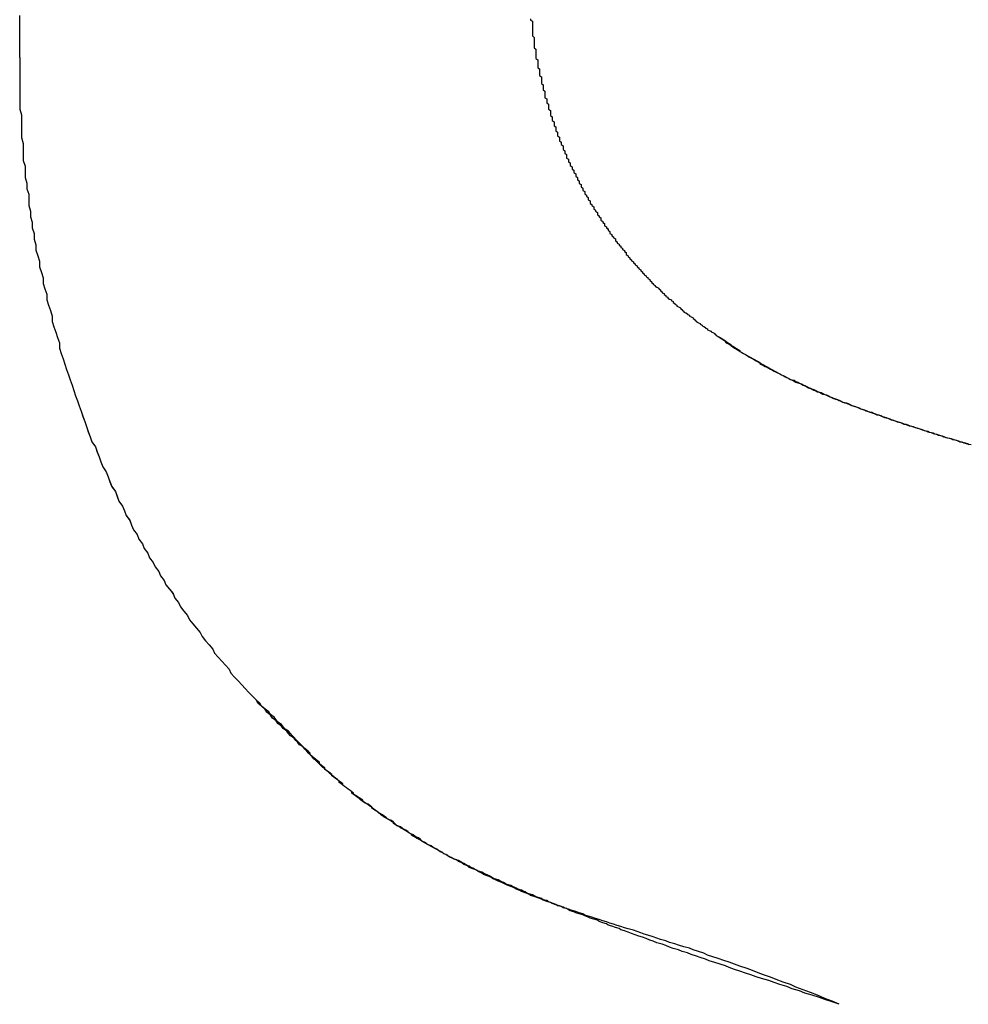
# Model space of a CAD drawing. Extents: x 1107 to 4046, y 937 to 3355.
# Tile 772 of 861: x 3052.236 to 3052.761, y 1750.286 to 1750.831. Entities that reach past the tile are written whole.
import ezdxf

# ---------------------------------------------------------------- set-up
doc = ezdxf.new("R2010")
doc.units = 0
doc.layers.add('KF_VIDA_L___C_LEFT', color=7, linetype='CONTINUOUS')

# ---------------------------------------------------------------- blocks, each defined once
blk = doc.blocks.new('KF_VIDA_L___C_LEFT')
at = {"layer": 'KF_VIDA_L___C_LEFT'}
for points in [[(162.932, 61.5973, 0), (162.932, 61.6006, 0), (162.932, 61.604, 0), (162.932, 61.6073, 0), (162.932, 61.6107, 0), (162.932, 61.614, 0), (162.932, 61.6173, 0), (162.932, 61.6206, 0)], [(162.932, 61.5973, 0), (162.932, 61.6006, 0), (162.932, 61.6039, 0), (162.932, 61.6071, 0), (162.932, 61.6104, 0), (162.932, 61.6137, 0), (162.932, 61.617, 0), (162.932, 61.6203, 0)], [(163.215, 61.6187, 0), (163.215, 61.618, 0), (163.216, 61.6173, 0), (163.216, 61.6165, 0), (163.216, 61.6158, 0), (163.216, 61.615, 0), (163.216, 61.6143, 0), (163.216, 61.6136, 0), (163.216, 61.6128, 0), (163.216, 61.6121, 0), (163.216, 61.6114, 0), (163.216, 61.6106, 0), (163.216, 61.6099, 0), (163.216, 61.6092, 0), (163.217, 61.6084, 0), (163.217, 61.6077, 0), (163.217, 61.607, 0), (163.217, 61.6062, 0), (163.217, 61.6055, 0), (163.217, 61.6048, 0), (163.217, 61.604, 0), (163.217, 61.6033, 0), (163.217, 61.6026, 0), (163.218, 61.6018, 0), (163.218, 61.6011, 0), (163.218, 61.6004, 0), (163.218, 61.5996, 0), (163.218, 61.5989, 0), (163.218, 61.5982, 0), (163.218, 61.5974, 0), (163.218, 61.5967, 0), (163.219, 61.596, 0), (163.219, 61.5952, 0), (163.219, 61.5945, 0), (163.219, 61.5938, 0), (163.219, 61.5931, 0), (163.219, 61.5923, 0), (163.219, 61.5916, 0), (163.22, 61.5909, 0), (163.22, 61.5902, 0), (163.22, 61.5894, 0), (163.22, 61.5887, 0), (163.22, 61.588, 0), (163.22, 61.5873, 0), (163.221, 61.5865, 0), (163.221, 61.5858, 0), (163.221, 61.5851, 0), (163.221, 61.5844, 0), (163.221, 61.5836, 0), (163.221, 61.5829, 0), (163.222, 61.5822, 0), (163.222, 61.5815, 0), (163.222, 61.5808, 0), (163.222, 61.58, 0), (163.222, 61.5793, 0), (163.223, 61.5786, 0), (163.223, 61.5779, 0), (163.223, 61.5772, 0), (163.223, 61.5764, 0), (163.223, 61.5757, 0), (163.223, 61.575, 0), (163.224, 61.5743, 0), (163.224, 61.5736, 0), (163.224, 61.5729, 0), (163.224, 61.5722, 0), (163.225, 61.5715, 0), (163.225, 61.5707, 0), (163.225, 61.57, 0), (163.225, 61.5693, 0), (163.225, 61.5686, 0), (163.226, 61.5679, 0), (163.226, 61.5672, 0), (163.226, 61.5665, 0), (163.226, 61.5658, 0), (163.226, 61.5651, 0), (163.227, 61.5644, 0), (163.227, 61.5637, 0), (163.227, 61.563, 0), (163.227, 61.5623, 0), (163.228, 61.5616, 0), (163.228, 61.5609, 0), (163.228, 61.5602, 0), (163.228, 61.5595, 0), (163.229, 61.5588, 0), (163.229, 61.5581, 0), (163.229, 61.5574, 0), (163.229, 61.5567, 0), (163.23, 61.556, 0), (163.23, 61.5553, 0), (163.23, 61.5546, 0), (163.23, 61.5539, 0), (163.231, 61.5532, 0), (163.231, 61.5525, 0), (163.231, 61.5518, 0), (163.231, 61.5511, 0), (163.232, 61.5504, 0), (163.232, 61.5498, 0), (163.232, 61.5491, 0), (163.233, 61.5484, 0), (163.233, 61.5477, 0), (163.233, 61.547, 0), (163.233, 61.5463, 0), (163.234, 61.5456, 0), (163.234, 61.545, 0), (163.234, 61.5443, 0), (163.235, 61.5436, 0), (163.235, 61.5429, 0), (163.235, 61.5422, 0), (163.235, 61.5416, 0), (163.236, 61.5409, 0), (163.236, 61.5402, 0), (163.236, 61.5395, 0), (163.237, 61.5389, 0), (163.237, 61.5382, 0), (163.237, 61.5375, 0), (163.238, 61.5368, 0), (163.238, 61.5362, 0), (163.238, 61.5355, 0), (163.239, 61.5348, 0), (163.239, 61.5342, 0), (163.239, 61.5335, 0), (163.24, 61.5328, 0), (163.24, 61.5322, 0), (163.24, 61.5315, 0), (163.241, 61.5308, 0), (163.241, 61.5302, 0), (163.241, 61.5295, 0), (163.242, 61.5289, 0), (163.242, 61.5282, 0), (163.242, 61.5275, 0), (163.243, 61.5269, 0), (163.243, 61.5262, 0), (163.243, 61.5256, 0), (163.244, 61.5249, 0), (163.244, 61.5243, 0), (163.244, 61.5236, 0), (163.245, 61.523, 0), (163.245, 61.5223, 0), (163.245, 61.5217, 0), (163.246, 61.521, 0), (163.246, 61.5204, 0), (163.247, 61.5197, 0), (163.247, 61.5191, 0), (163.247, 61.5185, 0), (163.248, 61.5178, 0), (163.248, 61.5172, 0), (163.248, 61.5165, 0), (163.249, 61.5159, 0), (163.249, 61.5153, 0), (163.25, 61.5146, 0), (163.25, 61.514, 0), (163.25, 61.5134, 0), (163.251, 61.5127, 0), (163.251, 61.5121, 0), (163.252, 61.5115, 0), (163.252, 61.5109, 0), (163.252, 61.5102, 0), (163.253, 61.5096, 0), (163.253, 61.509, 0), (163.254, 61.5084, 0), (163.254, 61.5078, 0), (163.254, 61.5071, 0), (163.255, 61.5065, 0), (163.255, 61.5059, 0), (163.256, 61.5053, 0), (163.256, 61.5047, 0), (163.256, 61.5041, 0), (163.257, 61.5035, 0), (163.257, 61.5029, 0), (163.258, 61.5022, 0), (163.258, 61.5016, 0), (163.259, 61.501, 0), (163.259, 61.5004, 0), (163.259, 61.4998, 0), (163.26, 61.4992, 0), (163.26, 61.4986, 0), (163.261, 61.498, 0), (163.261, 61.4974, 0), (163.262, 61.4968, 0), (163.262, 61.4963, 0), (163.262, 61.4957, 0), (163.263, 61.4951, 0), (163.263, 61.4945, 0), (163.264, 61.4939, 0), (163.264, 61.4933, 0), (163.265, 61.4927, 0), (163.265, 61.4921, 0), (163.266, 61.4916, 0), (163.266, 61.491, 0), (163.267, 61.4904, 0), (163.267, 61.4898, 0), (163.268, 61.4893, 0), (163.268, 61.4887, 0), (163.268, 61.4881, 0), (163.269, 61.4875, 0), (163.269, 61.487, 0), (163.27, 61.4864, 0), (163.27, 61.4858, 0), (163.271, 61.4853, 0), (163.271, 61.4847, 0), (163.272, 61.4841, 0), (163.272, 61.4836, 0), (163.273, 61.483, 0), (163.273, 61.4825, 0), (163.274, 61.4819, 0), (163.274, 61.4814, 0), (163.275, 61.4808, 0), (163.275, 61.4802, 0), (163.276, 61.4797, 0), (163.276, 61.4791, 0), (163.277, 61.4786, 0), (163.277, 61.4781, 0), (163.278, 61.4775, 0), (163.278, 61.477, 0), (163.279, 61.4764, 0), (163.279, 61.4759, 0), (163.28, 61.4754, 0), (163.28, 61.4748, 0), (163.281, 61.4743, 0), (163.281, 61.4738, 0), (163.282, 61.4732, 0), (163.282, 61.4727, 0), (163.283, 61.4722, 0), (163.283, 61.4717, 0), (163.284, 61.4711, 0), (163.284, 61.4706, 0), (163.285, 61.4701, 0), (163.286, 61.4696, 0), (163.286, 61.4691, 0), (163.287, 61.4686, 0), (163.287, 61.468, 0), (163.288, 61.4675, 0), (163.288, 61.467, 0), (163.289, 61.4665, 0), (163.289, 61.466, 0), (163.29, 61.4655, 0), (163.29, 61.465, 0), (163.291, 61.4645, 0), (163.291, 61.464, 0), (163.292, 61.4635, 0), (163.293, 61.463, 0), (163.293, 61.4626, 0), (163.294, 61.4621, 0), (163.294, 61.4616, 0), (163.295, 61.4611, 0), (163.295, 61.4606, 0), (163.296, 61.4601, 0), (163.296, 61.4596, 0), (163.297, 61.4592, 0), (163.298, 61.4587, 0), (163.298, 61.4582, 0), (163.299, 61.4577, 0), (163.299, 61.4573, 0), (163.3, 61.4568, 0), (163.3, 61.4563, 0), (163.301, 61.4559, 0), (163.302, 61.4554, 0), (163.302, 61.4549, 0), (163.303, 61.4545, 0), (163.303, 61.454, 0), (163.304, 61.4536, 0), (163.305, 61.4531, 0), (163.305, 61.4527, 0), (163.306, 61.4522, 0), (163.306, 61.4518, 0), (163.307, 61.4513, 0), (163.307, 61.4509, 0), (163.308, 61.4504, 0), (163.309, 61.45, 0), (163.309, 61.4496, 0), (163.31, 61.4491, 0), (163.31, 61.4487, 0), (163.311, 61.4483, 0), (163.312, 61.4478, 0), (163.312, 61.4474, 0), (163.313, 61.447, 0), (163.313, 61.4465, 0), (163.314, 61.4461, 0), (163.315, 61.4457, 0), (163.315, 61.4453, 0), (163.316, 61.4449, 0), (163.317, 61.4445, 0), (163.317, 61.444, 0), (163.318, 61.4436, 0), (163.318, 61.4432, 0), (163.319, 61.4428, 0)], [(163.215, 61.6187, 0), (163.215, 61.618, 0), (163.216, 61.6173, 0), (163.216, 61.6165, 0), (163.216, 61.6158, 0), (163.216, 61.615, 0), (163.216, 61.6143, 0), (163.216, 61.6136, 0), (163.216, 61.6128, 0), (163.216, 61.6121, 0), (163.216, 61.6114, 0), (163.216, 61.6106, 0), (163.216, 61.6099, 0), (163.216, 61.6092, 0), (163.217, 61.6084, 0), (163.217, 61.6077, 0), (163.217, 61.607, 0), (163.217, 61.6062, 0), (163.217, 61.6055, 0), (163.217, 61.6048, 0), (163.217, 61.604, 0), (163.217, 61.6033, 0), (163.217, 61.6026, 0), (163.218, 61.6018, 0), (163.218, 61.6011, 0), (163.218, 61.6004, 0), (163.218, 61.5996, 0), (163.218, 61.5989, 0), (163.218, 61.5982, 0), (163.218, 61.5974, 0), (163.218, 61.5967, 0), (163.219, 61.596, 0), (163.219, 61.5952, 0), (163.219, 61.5945, 0), (163.219, 61.5938, 0), (163.219, 61.5931, 0), (163.219, 61.5923, 0), (163.219, 61.5916, 0), (163.22, 61.5909, 0), (163.22, 61.5902, 0), (163.22, 61.5894, 0), (163.22, 61.5887, 0), (163.22, 61.588, 0), (163.22, 61.5873, 0), (163.221, 61.5865, 0), (163.221, 61.5858, 0), (163.221, 61.5851, 0), (163.221, 61.5844, 0), (163.221, 61.5836, 0), (163.221, 61.5829, 0), (163.222, 61.5822, 0), (163.222, 61.5815, 0), (163.222, 61.5808, 0), (163.222, 61.58, 0), (163.222, 61.5793, 0), (163.223, 61.5786, 0), (163.223, 61.5779, 0), (163.223, 61.5772, 0), (163.223, 61.5765, 0), (163.223, 61.5757, 0), (163.223, 61.575, 0), (163.224, 61.5743, 0), (163.224, 61.5736, 0), (163.224, 61.5729, 0), (163.224, 61.5722, 0), (163.225, 61.5715, 0), (163.225, 61.5707, 0), (163.225, 61.57, 0), (163.225, 61.5693, 0), (163.225, 61.5686, 0), (163.226, 61.5679, 0), (163.226, 61.5672, 0), (163.226, 61.5665, 0), (163.226, 61.5658, 0), (163.226, 61.5651, 0), (163.227, 61.5644, 0), (163.227, 61.5637, 0), (163.227, 61.563, 0), (163.227, 61.5623, 0), (163.228, 61.5616, 0), (163.228, 61.5609, 0), (163.228, 61.5602, 0), (163.228, 61.5595, 0), (163.229, 61.5588, 0), (163.229, 61.5581, 0), (163.229, 61.5574, 0), (163.229, 61.5567, 0), (163.23, 61.556, 0), (163.23, 61.5553, 0), (163.23, 61.5546, 0), (163.23, 61.5539, 0), (163.231, 61.5532, 0), (163.231, 61.5525, 0), (163.231, 61.5518, 0), (163.231, 61.5511, 0), (163.232, 61.5504, 0), (163.232, 61.5498, 0), (163.232, 61.5491, 0), (163.233, 61.5484, 0), (163.233, 61.5477, 0), (163.233, 61.547, 0), (163.233, 61.5463, 0), (163.234, 61.5456, 0), (163.234, 61.545, 0), (163.234, 61.5443, 0), (163.235, 61.5436, 0), (163.235, 61.5429, 0), (163.235, 61.5422, 0), (163.235, 61.5416, 0), (163.236, 61.5409, 0), (163.236, 61.5402, 0), (163.236, 61.5395, 0), (163.237, 61.5389, 0), (163.237, 61.5382, 0), (163.237, 61.5375, 0), (163.238, 61.5368, 0), (163.238, 61.5362, 0), (163.238, 61.5355, 0), (163.239, 61.5348, 0), (163.239, 61.5342, 0), (163.239, 61.5335, 0), (163.24, 61.5328, 0), (163.24, 61.5322, 0), (163.24, 61.5315, 0), (163.241, 61.5308, 0), (163.241, 61.5302, 0), (163.241, 61.5295, 0), (163.242, 61.5289, 0), (163.242, 61.5282, 0), (163.242, 61.5275, 0), (163.243, 61.5269, 0), (163.243, 61.5262, 0), (163.243, 61.5256, 0), (163.244, 61.5249, 0), (163.244, 61.5243, 0), (163.244, 61.5236, 0), (163.245, 61.523, 0), (163.245, 61.5223, 0), (163.245, 61.5217, 0), (163.246, 61.521, 0), (163.246, 61.5204, 0), (163.247, 61.5197, 0), (163.247, 61.5191, 0), (163.247, 61.5185, 0), (163.248, 61.5178, 0), (163.248, 61.5172, 0), (163.248, 61.5165, 0), (163.249, 61.5159, 0), (163.249, 61.5153, 0), (163.25, 61.5146, 0), (163.25, 61.514, 0), (163.25, 61.5134, 0), (163.251, 61.5127, 0), (163.251, 61.5121, 0), (163.252, 61.5115, 0), (163.252, 61.5109, 0), (163.252, 61.5102, 0), (163.253, 61.5096, 0), (163.253, 61.509, 0), (163.254, 61.5084, 0), (163.254, 61.5078, 0), (163.254, 61.5071, 0), (163.255, 61.5065, 0), (163.255, 61.5059, 0), (163.256, 61.5053, 0), (163.256, 61.5047, 0), (163.256, 61.5041, 0), (163.257, 61.5035, 0), (163.257, 61.5029, 0), (163.258, 61.5023, 0), (163.258, 61.5016, 0), (163.259, 61.501, 0), (163.259, 61.5004, 0), (163.259, 61.4998, 0), (163.26, 61.4992, 0), (163.26, 61.4986, 0), (163.261, 61.498, 0), (163.261, 61.4974, 0), (163.262, 61.4969, 0), (163.262, 61.4963, 0), (163.262, 61.4957, 0), (163.263, 61.4951, 0), (163.263, 61.4945, 0), (163.264, 61.4939, 0), (163.264, 61.4933, 0), (163.265, 61.4927, 0), (163.265, 61.4921, 0), (163.266, 61.4916, 0), (163.266, 61.491, 0), (163.267, 61.4904, 0), (163.267, 61.4898, 0), (163.268, 61.4893, 0), (163.268, 61.4887, 0), (163.268, 61.4881, 0), (163.269, 61.4875, 0), (163.269, 61.487, 0), (163.27, 61.4864, 0), (163.27, 61.4858, 0), (163.271, 61.4853, 0), (163.271, 61.4847, 0), (163.272, 61.4841, 0), (163.272, 61.4836, 0), (163.273, 61.483, 0), (163.273, 61.4825, 0), (163.274, 61.4819, 0), (163.274, 61.4814, 0), (163.275, 61.4808, 0), (163.275, 61.4802, 0), (163.276, 61.4797, 0), (163.276, 61.4792, 0), (163.277, 61.4786, 0), (163.277, 61.4781, 0), (163.278, 61.4775, 0), (163.278, 61.477, 0), (163.279, 61.4764, 0), (163.279, 61.4759, 0), (163.28, 61.4754, 0), (163.28, 61.4748, 0), (163.281, 61.4743, 0), (163.281, 61.4738, 0), (163.282, 61.4732, 0), (163.282, 61.4727, 0), (163.283, 61.4722, 0), (163.283, 61.4717, 0), (163.284, 61.4711, 0), (163.284, 61.4706, 0), (163.285, 61.4701, 0), (163.286, 61.4696, 0), (163.286, 61.4691, 0), (163.287, 61.4686, 0), (163.287, 61.468, 0), (163.288, 61.4675, 0), (163.288, 61.467, 0), (163.289, 61.4665, 0), (163.289, 61.466, 0), (163.29, 61.4655, 0), (163.29, 61.465, 0), (163.291, 61.4645, 0), (163.291, 61.464, 0), (163.292, 61.4635, 0), (163.293, 61.463, 0), (163.293, 61.4626, 0), (163.294, 61.4621, 0), (163.294, 61.4616, 0), (163.295, 61.4611, 0), (163.295, 61.4606, 0), (163.296, 61.4601, 0), (163.296, 61.4596, 0), (163.297, 61.4592, 0), (163.298, 61.4587, 0), (163.298, 61.4582, 0), (163.299, 61.4577, 0), (163.299, 61.4573, 0), (163.3, 61.4568, 0), (163.3, 61.4563, 0), (163.301, 61.4559, 0), (163.302, 61.4554, 0), (163.302, 61.4549, 0), (163.303, 61.4545, 0), (163.303, 61.454, 0), (163.304, 61.4536, 0), (163.305, 61.4531, 0), (163.305, 61.4527, 0), (163.306, 61.4522, 0), (163.306, 61.4518, 0), (163.307, 61.4513, 0), (163.307, 61.4509, 0), (163.308, 61.4504, 0), (163.309, 61.45, 0), (163.309, 61.4496, 0), (163.31, 61.4491, 0), (163.31, 61.4487, 0), (163.311, 61.4483, 0), (163.312, 61.4478, 0), (163.312, 61.4474, 0), (163.313, 61.447, 0), (163.313, 61.4465, 0), (163.314, 61.4461, 0), (163.315, 61.4457, 0), (163.315, 61.4453, 0), (163.316, 61.4449, 0), (163.317, 61.4445, 0), (163.317, 61.444, 0), (163.318, 61.4436, 0), (163.318, 61.4432, 0), (163.319, 61.4428, 0)], [(162.932, 61.5973, 0), (162.932, 61.5941, 0), (162.932, 61.5909, 0), (162.932, 61.5877, 0), (162.932, 61.5846, 0), (162.932, 61.5814, 0), (162.932, 61.5782, 0), (162.932, 61.575, 0), (162.932, 61.5719, 0), (162.932, 61.5687, 0), (162.933, 61.5655, 0), (162.933, 61.5624, 0), (162.933, 61.5592, 0), (162.933, 61.556, 0), (162.933, 61.5529, 0), (162.934, 61.5497, 0), (162.934, 61.5466, 0), (162.934, 61.5434, 0), (162.934, 61.5403, 0), (162.935, 61.5371, 0), (162.935, 61.534, 0), (162.935, 61.5309, 0), (162.936, 61.5277, 0), (162.936, 61.5246, 0), (162.937, 61.5215, 0), (162.937, 61.5184, 0), (162.937, 61.5153, 0), (162.938, 61.5122, 0), (162.938, 61.5091, 0), (162.939, 61.506, 0), (162.939, 61.5029, 0), (162.94, 61.4998, 0), (162.94, 61.4967, 0), (162.941, 61.4936, 0), (162.941, 61.4905, 0), (162.942, 61.4875, 0), (162.943, 61.4844, 0), (162.943, 61.4813, 0), (162.944, 61.4783, 0), (162.945, 61.4753, 0), (162.945, 61.4722, 0), (162.946, 61.4692, 0), (162.947, 61.4662, 0), (162.947, 61.4631, 0), (162.948, 61.4601, 0), (162.949, 61.4571, 0), (162.95, 61.4541, 0), (162.95, 61.4511, 0), (162.951, 61.4481, 0), (162.952, 61.4452, 0), (162.953, 61.4422, 0), (162.954, 61.4392, 0), (162.954, 61.4363, 0), (162.955, 61.4333, 0), (162.956, 61.4304, 0), (162.957, 61.4274, 0), (162.958, 61.4245, 0), (162.959, 61.4216, 0), (162.96, 61.4187, 0), (162.961, 61.4158, 0), (162.962, 61.4129, 0), (162.963, 61.41, 0), (162.964, 61.4071, 0), (162.965, 61.4043, 0), (162.966, 61.4014, 0), (162.967, 61.3985, 0), (162.968, 61.3957, 0), (162.969, 61.3929, 0), (162.97, 61.39, 0), (162.971, 61.3872, 0), (162.972, 61.3844, 0), (162.974, 61.3816, 0), (162.975, 61.3788, 0), (162.976, 61.3761, 0), (162.977, 61.3733, 0), (162.978, 61.3706, 0), (162.98, 61.3678, 0), (162.981, 61.3651, 0), (162.982, 61.3623, 0), (162.983, 61.3596, 0), (162.985, 61.3569, 0), (162.986, 61.3542, 0), (162.987, 61.3516, 0), (162.989, 61.3489, 0), (162.99, 61.3462, 0), (162.991, 61.3436, 0), (162.993, 61.3409, 0), (162.994, 61.3383, 0), (162.995, 61.3357, 0), (162.997, 61.3331, 0), (162.998, 61.3305, 0), (163, 61.3279, 0), (163.001, 61.3253, 0), (163.003, 61.3228, 0), (163.004, 61.3202, 0), (163.006, 61.3177, 0), (163.007, 61.3152, 0), (163.009, 61.3127, 0), (163.01, 61.3102, 0), (163.012, 61.3077, 0), (163.013, 61.3052, 0), (163.015, 61.3028, 0), (163.017, 61.3003, 0), (163.018, 61.2979, 0), (163.02, 61.2955, 0), (163.021, 61.2931, 0), (163.023, 61.2907, 0), (163.025, 61.2883, 0), (163.026, 61.2859, 0), (163.028, 61.2836, 0), (163.03, 61.2812, 0), (163.032, 61.2789, 0), (163.033, 61.2766, 0), (163.035, 61.2743, 0), (163.037, 61.272, 0), (163.039, 61.2697, 0), (163.04, 61.2675, 0), (163.042, 61.2652, 0), (163.044, 61.263, 0), (163.046, 61.2608, 0), (163.048, 61.2586, 0), (163.049, 61.2564, 0), (163.051, 61.2542, 0), (163.053, 61.2521, 0), (163.055, 61.2499, 0), (163.057, 61.2478, 0), (163.059, 61.2457, 0), (163.061, 61.2436, 0), (163.063, 61.2415, 0)], [(162.932, 61.5973, 0), (162.932, 61.5941, 0), (162.932, 61.5909, 0), (162.932, 61.5877, 0), (162.932, 61.5846, 0), (162.932, 61.5814, 0), (162.932, 61.5782, 0), (162.932, 61.575, 0), (162.932, 61.5719, 0), (162.932, 61.5687, 0), (162.933, 61.5655, 0), (162.933, 61.5624, 0), (162.933, 61.5592, 0), (162.933, 61.556, 0), (162.933, 61.5529, 0), (162.934, 61.5497, 0), (162.934, 61.5466, 0), (162.934, 61.5434, 0), (162.934, 61.5403, 0), (162.935, 61.5371, 0), (162.935, 61.534, 0), (162.935, 61.5309, 0), (162.936, 61.5277, 0), (162.936, 61.5246, 0), (162.937, 61.5215, 0), (162.937, 61.5184, 0), (162.937, 61.5153, 0), (162.938, 61.5122, 0), (162.938, 61.5091, 0), (162.939, 61.506, 0), (162.939, 61.5029, 0), (162.94, 61.4998, 0), (162.94, 61.4967, 0), (162.941, 61.4936, 0), (162.941, 61.4905, 0), (162.942, 61.4875, 0), (162.943, 61.4844, 0), (162.943, 61.4814, 0), (162.944, 61.4783, 0), (162.945, 61.4753, 0), (162.945, 61.4722, 0), (162.946, 61.4692, 0), (162.947, 61.4662, 0), (162.947, 61.4631, 0), (162.948, 61.4601, 0), (162.949, 61.4571, 0), (162.95, 61.4541, 0), (162.95, 61.4511, 0), (162.951, 61.4481, 0), (162.952, 61.4452, 0), (162.953, 61.4422, 0), (162.954, 61.4392, 0), (162.954, 61.4363, 0), (162.955, 61.4333, 0), (162.956, 61.4304, 0), (162.957, 61.4275, 0), (162.958, 61.4245, 0), (162.959, 61.4216, 0), (162.96, 61.4187, 0), (162.961, 61.4158, 0), (162.962, 61.4129, 0), (162.963, 61.41, 0), (162.964, 61.4071, 0), (162.965, 61.4043, 0), (162.966, 61.4014, 0), (162.967, 61.3986, 0), (162.968, 61.3957, 0), (162.969, 61.3929, 0), (162.97, 61.3901, 0), (162.971, 61.3873, 0), (162.972, 61.3845, 0), (162.974, 61.3817, 0), (162.975, 61.3789, 0), (162.976, 61.3761, 0), (162.977, 61.3733, 0), (162.978, 61.3706, 0), (162.98, 61.3678, 0), (162.981, 61.3651, 0), (162.982, 61.3624, 0), (162.983, 61.3597, 0), (162.985, 61.357, 0), (162.986, 61.3543, 0), (162.987, 61.3516, 0), (162.989, 61.3489, 0), (162.99, 61.3463, 0), (162.991, 61.3436, 0), (162.993, 61.341, 0), (162.994, 61.3383, 0), (162.995, 61.3357, 0), (162.997, 61.3331, 0), (162.998, 61.3305, 0), (163, 61.3279, 0), (163.001, 61.3254, 0), (163.003, 61.3228, 0), (163.004, 61.3203, 0), (163.006, 61.3177, 0), (163.007, 61.3152, 0), (163.009, 61.3127, 0), (163.01, 61.3102, 0), (163.012, 61.3077, 0), (163.013, 61.3053, 0), (163.015, 61.3028, 0), (163.017, 61.3004, 0), (163.018, 61.2979, 0), (163.02, 61.2955, 0), (163.021, 61.2931, 0), (163.023, 61.2907, 0), (163.025, 61.2883, 0), (163.026, 61.2859, 0), (163.028, 61.2836, 0), (163.03, 61.2813, 0), (163.032, 61.2789, 0), (163.033, 61.2766, 0), (163.035, 61.2743, 0), (163.037, 61.272, 0), (163.039, 61.2697, 0), (163.04, 61.2675, 0), (163.042, 61.2652, 0), (163.044, 61.263, 0), (163.046, 61.2608, 0), (163.048, 61.2586, 0), (163.049, 61.2564, 0), (163.051, 61.2542, 0), (163.053, 61.2521, 0), (163.055, 61.2499, 0), (163.057, 61.2478, 0), (163.059, 61.2457, 0), (163.061, 61.2436, 0), (163.063, 61.2415, 0)], [(163.319, 61.4428, 0), (163.32, 61.4422, 0), (163.321, 61.4416, 0), (163.322, 61.441, 0), (163.323, 61.4403, 0), (163.323, 61.4397, 0), (163.324, 61.4391, 0), (163.325, 61.4385, 0), (163.326, 61.438, 0), (163.327, 61.4374, 0), (163.328, 61.4368, 0), (163.329, 61.4362, 0), (163.33, 61.4356, 0), (163.331, 61.435, 0), (163.331, 61.4345, 0), (163.332, 61.4339, 0), (163.333, 61.4333, 0), (163.334, 61.4328, 0), (163.335, 61.4322, 0), (163.336, 61.4317, 0), (163.337, 61.4311, 0), (163.338, 61.4305, 0), (163.339, 61.43, 0), (163.34, 61.4295, 0), (163.341, 61.4289, 0), (163.342, 61.4284, 0), (163.342, 61.4278, 0), (163.343, 61.4273, 0), (163.344, 61.4268, 0), (163.345, 61.4262, 0), (163.346, 61.4257, 0), (163.347, 61.4252, 0), (163.348, 61.4247, 0), (163.349, 61.4241, 0), (163.35, 61.4236, 0), (163.351, 61.4231, 0), (163.352, 61.4226, 0), (163.353, 61.4221, 0), (163.354, 61.4216, 0), (163.355, 61.4211, 0), (163.356, 61.4206, 0), (163.357, 61.42, 0), (163.358, 61.4195, 0), (163.359, 61.419, 0), (163.36, 61.4185, 0), (163.361, 61.418, 0), (163.362, 61.4175, 0), (163.363, 61.4171, 0), (163.365, 61.4166, 0), (163.366, 61.4161, 0), (163.367, 61.4156, 0), (163.368, 61.4151, 0), (163.369, 61.4146, 0), (163.37, 61.4141, 0), (163.371, 61.4136, 0), (163.372, 61.4131, 0), (163.373, 61.4127, 0), (163.374, 61.4122, 0), (163.376, 61.4117, 0), (163.377, 61.4112, 0), (163.378, 61.4107, 0), (163.379, 61.4103, 0), (163.38, 61.4098, 0), (163.381, 61.4093, 0), (163.382, 61.4088, 0), (163.384, 61.4083, 0), (163.385, 61.4079, 0), (163.386, 61.4074, 0), (163.387, 61.4069, 0), (163.388, 61.4064, 0), (163.39, 61.406, 0), (163.391, 61.4055, 0), (163.392, 61.405, 0), (163.393, 61.4046, 0), (163.395, 61.4041, 0), (163.396, 61.4036, 0), (163.397, 61.4031, 0), (163.398, 61.4027, 0), (163.4, 61.4022, 0), (163.401, 61.4017, 0), (163.402, 61.4012, 0), (163.404, 61.4008, 0), (163.405, 61.4003, 0), (163.406, 61.3998, 0), (163.408, 61.3994, 0), (163.409, 61.3989, 0), (163.41, 61.3984, 0), (163.412, 61.3979, 0), (163.413, 61.3975, 0), (163.414, 61.397, 0), (163.416, 61.3965, 0), (163.417, 61.3961, 0), (163.418, 61.3956, 0), (163.42, 61.3951, 0), (163.421, 61.3946, 0), (163.423, 61.3942, 0), (163.424, 61.3937, 0), (163.426, 61.3932, 0), (163.427, 61.3927, 0), (163.429, 61.3922, 0), (163.43, 61.3918, 0), (163.432, 61.3913, 0), (163.433, 61.3908, 0), (163.435, 61.3903, 0), (163.436, 61.3898, 0), (163.438, 61.3894, 0), (163.439, 61.3889, 0), (163.441, 61.3884, 0), (163.442, 61.3879, 0), (163.444, 61.3874, 0), (163.445, 61.3869, 0), (163.447, 61.3865, 0), (163.449, 61.386, 0), (163.45, 61.3855, 0), (163.452, 61.385, 0), (163.453, 61.3845, 0), (163.455, 61.384, 0), (163.457, 61.3835, 0), (163.458, 61.383, 0)], [(163.319, 61.4428, 0), (163.32, 61.4421, 0), (163.321, 61.4415, 0), (163.322, 61.4408, 0), (163.323, 61.4402, 0), (163.324, 61.4396, 0), (163.325, 61.4389, 0), (163.326, 61.4383, 0), (163.326, 61.4377, 0), (163.327, 61.437, 0), (163.328, 61.4364, 0), (163.329, 61.4358, 0), (163.33, 61.4352, 0), (163.331, 61.4346, 0), (163.332, 61.434, 0), (163.333, 61.4334, 0), (163.334, 61.4328, 0), (163.335, 61.4322, 0), (163.336, 61.4316, 0), (163.337, 61.431, 0), (163.338, 61.4305, 0), (163.339, 61.4299, 0), (163.34, 61.4293, 0), (163.341, 61.4287, 0), (163.342, 61.4282, 0), (163.343, 61.4276, 0), (163.344, 61.427, 0), (163.345, 61.4265, 0), (163.346, 61.4259, 0), (163.347, 61.4254, 0), (163.348, 61.4248, 0), (163.349, 61.4243, 0), (163.35, 61.4237, 0), (163.351, 61.4232, 0), (163.352, 61.4227, 0), (163.353, 61.4221, 0), (163.354, 61.4216, 0), (163.355, 61.4211, 0), (163.356, 61.4205, 0), (163.357, 61.42, 0), (163.358, 61.4195, 0), (163.359, 61.419, 0), (163.361, 61.4185, 0), (163.362, 61.4179, 0), (163.363, 61.4174, 0), (163.364, 61.4169, 0), (163.365, 61.4164, 0), (163.366, 61.4159, 0), (163.367, 61.4154, 0), (163.368, 61.4149, 0), (163.369, 61.4144, 0), (163.37, 61.4139, 0), (163.372, 61.4134, 0), (163.373, 61.4129, 0), (163.374, 61.4124, 0), (163.375, 61.4119, 0), (163.376, 61.4114, 0), (163.377, 61.4109, 0), (163.379, 61.4104, 0), (163.38, 61.4099, 0), (163.381, 61.4094, 0), (163.382, 61.409, 0), (163.383, 61.4085, 0), (163.384, 61.408, 0), (163.386, 61.4075, 0), (163.387, 61.407, 0), (163.388, 61.4065, 0), (163.389, 61.4061, 0), (163.391, 61.4056, 0), (163.392, 61.4051, 0), (163.393, 61.4046, 0), (163.394, 61.4042, 0), (163.396, 61.4037, 0), (163.397, 61.4032, 0), (163.398, 61.4027, 0), (163.399, 61.4023, 0), (163.401, 61.4018, 0), (163.402, 61.4013, 0), (163.403, 61.4008, 0), (163.405, 61.4004, 0), (163.406, 61.3999, 0), (163.407, 61.3994, 0), (163.409, 61.399, 0), (163.41, 61.3985, 0), (163.411, 61.398, 0), (163.413, 61.3976, 0), (163.414, 61.3971, 0), (163.415, 61.3966, 0), (163.417, 61.3961, 0), (163.418, 61.3957, 0), (163.42, 61.3952, 0), (163.421, 61.3947, 0), (163.422, 61.3943, 0), (163.424, 61.3938, 0), (163.425, 61.3933, 0), (163.427, 61.3929, 0), (163.428, 61.3924, 0), (163.43, 61.3919, 0), (163.431, 61.3915, 0), (163.432, 61.391, 0), (163.434, 61.3905, 0), (163.435, 61.39, 0), (163.437, 61.3896, 0), (163.438, 61.3891, 0), (163.44, 61.3886, 0), (163.441, 61.3882, 0), (163.443, 61.3877, 0), (163.444, 61.3872, 0), (163.446, 61.3867, 0), (163.448, 61.3863, 0), (163.449, 61.3858, 0), (163.451, 61.3853, 0), (163.452, 61.3848, 0), (163.454, 61.3844, 0), (163.455, 61.3839, 0), (163.457, 61.3834, 0), (163.459, 61.3829, 0)], [(163.386, 61.073, 0), (163.382, 61.0743, 0), (163.378, 61.0756, 0), (163.375, 61.0768, 0), (163.371, 61.078, 0), (163.367, 61.0792, 0), (163.364, 61.0804, 0), (163.36, 61.0816, 0), (163.357, 61.0828, 0), (163.353, 61.0839, 0), (163.35, 61.085, 0), (163.347, 61.0861, 0), (163.343, 61.0872, 0), (163.34, 61.0882, 0), (163.337, 61.0893, 0), (163.334, 61.0903, 0), (163.331, 61.0913, 0), (163.328, 61.0923, 0), (163.325, 61.0933, 0), (163.323, 61.0943, 0), (163.32, 61.0952, 0), (163.317, 61.0961, 0), (163.314, 61.0971, 0), (163.312, 61.098, 0), (163.309, 61.0989, 0), (163.307, 61.0997, 0), (163.304, 61.1006, 0), (163.302, 61.1015, 0), (163.299, 61.1023, 0), (163.297, 61.1031, 0), (163.294, 61.1039, 0), (163.292, 61.1047, 0), (163.29, 61.1055, 0), (163.288, 61.1063, 0), (163.285, 61.1071, 0), (163.283, 61.1079, 0), (163.281, 61.1086, 0), (163.279, 61.1094, 0), (163.277, 61.1101, 0), (163.275, 61.1108, 0), (163.273, 61.1115, 0), (163.271, 61.1122, 0), (163.269, 61.1129, 0), (163.267, 61.1136, 0), (163.265, 61.1143, 0), (163.264, 61.115, 0), (163.262, 61.1156, 0), (163.26, 61.1163, 0), (163.258, 61.1169, 0), (163.257, 61.1176, 0), (163.255, 61.1182, 0), (163.253, 61.1188, 0), (163.252, 61.1195, 0), (163.25, 61.1201, 0), (163.248, 61.1207, 0), (163.247, 61.1213, 0), (163.245, 61.1219, 0), (163.244, 61.1225, 0), (163.242, 61.1231, 0), (163.24, 61.1237, 0), (163.239, 61.1242, 0), (163.237, 61.1248, 0), (163.236, 61.1254, 0), (163.235, 61.126, 0), (163.233, 61.1265, 0), (163.232, 61.1271, 0), (163.23, 61.1276, 0), (163.229, 61.1282, 0), (163.228, 61.1287, 0), (163.226, 61.1293, 0), (163.225, 61.1298, 0), (163.224, 61.1304, 0), (163.222, 61.1309, 0), (163.221, 61.1315, 0), (163.22, 61.132, 0), (163.218, 61.1325, 0), (163.217, 61.1331, 0), (163.216, 61.1336, 0), (163.214, 61.1341, 0), (163.213, 61.1346, 0), (163.212, 61.1352, 0), (163.211, 61.1357, 0), (163.21, 61.1362, 0), (163.208, 61.1367, 0), (163.207, 61.1373, 0), (163.206, 61.1378, 0), (163.205, 61.1383, 0), (163.204, 61.1388, 0), (163.202, 61.1394, 0), (163.201, 61.1399, 0), (163.2, 61.1404, 0), (163.199, 61.1409, 0), (163.198, 61.1414, 0), (163.197, 61.142, 0), (163.195, 61.1425, 0), (163.194, 61.143, 0), (163.193, 61.1435, 0), (163.192, 61.1441, 0), (163.191, 61.1446, 0), (163.19, 61.1451, 0), (163.189, 61.1456, 0), (163.188, 61.1462, 0), (163.186, 61.1467, 0), (163.185, 61.1472, 0), (163.184, 61.1478, 0), (163.183, 61.1483, 0), (163.182, 61.1488, 0), (163.181, 61.1494, 0), (163.18, 61.1499, 0), (163.179, 61.1504, 0), (163.178, 61.151, 0), (163.177, 61.1515, 0), (163.176, 61.152, 0), (163.175, 61.1526, 0), (163.173, 61.1531, 0), (163.172, 61.1537, 0), (163.171, 61.1542, 0), (163.17, 61.1548, 0), (163.169, 61.1553, 0), (163.168, 61.1559, 0), (163.167, 61.1564, 0), (163.166, 61.157, 0), (163.165, 61.1575, 0), (163.164, 61.1581, 0), (163.163, 61.1587, 0), (163.162, 61.1592, 0), (163.161, 61.1598, 0), (163.16, 61.1604, 0), (163.159, 61.1609, 0), (163.158, 61.1615, 0), (163.157, 61.1621, 0), (163.156, 61.1626, 0), (163.155, 61.1632, 0), (163.154, 61.1638, 0), (163.153, 61.1644, 0), (163.152, 61.1649, 0), (163.151, 61.1655, 0), (163.15, 61.1661, 0), (163.149, 61.1667, 0), (163.149, 61.1673, 0), (163.148, 61.1678, 0), (163.147, 61.1684, 0), (163.146, 61.169, 0), (163.145, 61.1696, 0), (163.144, 61.1702, 0), (163.143, 61.1708, 0), (163.142, 61.1714, 0), (163.141, 61.1719, 0), (163.14, 61.1725, 0), (163.139, 61.1731, 0), (163.139, 61.1737, 0), (163.138, 61.1743, 0), (163.137, 61.1749, 0), (163.136, 61.1755, 0), (163.135, 61.1761, 0), (163.134, 61.1767, 0), (163.133, 61.1773, 0), (163.132, 61.1779, 0), (163.132, 61.1785, 0), (163.131, 61.1791, 0), (163.13, 61.1797, 0), (163.129, 61.1803, 0), (163.128, 61.181, 0), (163.127, 61.1816, 0), (163.127, 61.1822, 0), (163.126, 61.1828, 0), (163.125, 61.1835, 0), (163.124, 61.1841, 0), (163.123, 61.1847, 0), (163.122, 61.1854, 0), (163.122, 61.186, 0), (163.121, 61.1867, 0), (163.12, 61.1873, 0), (163.119, 61.188, 0), (163.118, 61.1887, 0), (163.117, 61.1893, 0), (163.117, 61.19, 0), (163.116, 61.1907, 0), (163.115, 61.1914, 0), (163.114, 61.1921, 0), (163.113, 61.1928, 0), (163.112, 61.1936, 0), (163.111, 61.1943, 0), (163.111, 61.1951, 0), (163.11, 61.1958, 0), (163.109, 61.1966, 0), (163.108, 61.1974, 0), (163.107, 61.1982, 0), (163.106, 61.199, 0), (163.105, 61.1998, 0), (163.104, 61.2007, 0), (163.103, 61.2015, 0), (163.102, 61.2024, 0), (163.101, 61.2033, 0), (163.1, 61.2042, 0), (163.099, 61.2051, 0), (163.098, 61.206, 0), (163.097, 61.207, 0), (163.096, 61.208, 0), (163.095, 61.209, 0), (163.094, 61.21, 0), (163.093, 61.2111, 0), (163.092, 61.2121, 0), (163.091, 61.2132, 0), (163.09, 61.2143, 0), (163.089, 61.2155, 0), (163.087, 61.2167, 0), (163.086, 61.2179, 0), (163.085, 61.2191, 0), (163.084, 61.2203, 0), (163.082, 61.2216, 0), (163.081, 61.2229, 0), (163.08, 61.2243, 0), (163.078, 61.2257, 0), (163.077, 61.2271, 0), (163.075, 61.2285, 0), (163.074, 61.23, 0), (163.072, 61.2315, 0), (163.071, 61.2331, 0), (163.069, 61.2347, 0), (163.068, 61.2363, 0), (163.066, 61.238, 0), (163.064, 61.2397, 0), (163.063, 61.2415, 0)], [(163.386, 61.073, 0), (163.382, 61.0747, 0), (163.378, 61.0763, 0), (163.374, 61.078, 0), (163.37, 61.0795, 0), (163.366, 61.081, 0), (163.362, 61.0825, 0), (163.359, 61.0839, 0), (163.355, 61.0853, 0), (163.351, 61.0867, 0), (163.348, 61.088, 0), (163.344, 61.0893, 0), (163.341, 61.0905, 0), (163.338, 61.0917, 0), (163.335, 61.0929, 0), (163.331, 61.0941, 0), (163.328, 61.0952, 0), (163.325, 61.0963, 0), (163.322, 61.0973, 0), (163.319, 61.0983, 0), (163.316, 61.0993, 0), (163.313, 61.1003, 0), (163.311, 61.1013, 0), (163.308, 61.1022, 0), (163.305, 61.1031, 0), (163.303, 61.104, 0), (163.3, 61.1049, 0), (163.297, 61.1057, 0), (163.295, 61.1065, 0), (163.292, 61.1073, 0), (163.29, 61.1081, 0), (163.287, 61.1089, 0), (163.285, 61.1097, 0), (163.283, 61.1104, 0), (163.28, 61.1112, 0), (163.278, 61.1119, 0), (163.276, 61.1126, 0), (163.274, 61.1133, 0), (163.272, 61.114, 0), (163.269, 61.1147, 0), (163.267, 61.1154, 0), (163.265, 61.116, 0), (163.263, 61.1167, 0), (163.261, 61.1174, 0), (163.259, 61.118, 0), (163.257, 61.1186, 0), (163.255, 61.1193, 0), (163.253, 61.1199, 0), (163.251, 61.1206, 0), (163.249, 61.1212, 0), (163.247, 61.1218, 0), (163.245, 61.1224, 0), (163.244, 61.1231, 0), (163.242, 61.1237, 0), (163.24, 61.1243, 0), (163.238, 61.125, 0), (163.236, 61.1256, 0), (163.234, 61.1262, 0), (163.233, 61.1268, 0), (163.231, 61.1275, 0), (163.229, 61.1281, 0), (163.227, 61.1288, 0), (163.226, 61.1294, 0), (163.224, 61.13, 0), (163.222, 61.1307, 0), (163.221, 61.1313, 0), (163.219, 61.132, 0), (163.217, 61.1327, 0), (163.215, 61.1333, 0), (163.214, 61.134, 0), (163.212, 61.1347, 0), (163.21, 61.1354, 0), (163.209, 61.1361, 0), (163.207, 61.1368, 0), (163.206, 61.1375, 0), (163.204, 61.1382, 0), (163.202, 61.1389, 0), (163.201, 61.1396, 0), (163.199, 61.1404, 0), (163.197, 61.1411, 0), (163.196, 61.1418, 0), (163.194, 61.1426, 0), (163.193, 61.1434, 0), (163.191, 61.1441, 0), (163.189, 61.1449, 0), (163.188, 61.1457, 0), (163.186, 61.1465, 0), (163.185, 61.1472, 0), (163.183, 61.148, 0), (163.181, 61.1488, 0), (163.18, 61.1497, 0), (163.178, 61.1505, 0), (163.177, 61.1513, 0), (163.175, 61.1521, 0), (163.174, 61.153, 0), (163.172, 61.1538, 0), (163.17, 61.1546, 0), (163.169, 61.1555, 0), (163.167, 61.1563, 0), (163.166, 61.1572, 0), (163.164, 61.1581, 0), (163.163, 61.1589, 0), (163.161, 61.1598, 0), (163.16, 61.1607, 0), (163.158, 61.1615, 0), (163.157, 61.1624, 0), (163.155, 61.1633, 0), (163.154, 61.1642, 0), (163.153, 61.1651, 0), (163.151, 61.1659, 0), (163.15, 61.1668, 0), (163.148, 61.1677, 0), (163.147, 61.1686, 0), (163.146, 61.1695, 0), (163.144, 61.1703, 0), (163.143, 61.1712, 0), (163.141, 61.1721, 0), (163.14, 61.1729, 0), (163.139, 61.1738, 0), (163.138, 61.1747, 0), (163.136, 61.1755, 0), (163.135, 61.1764, 0), (163.134, 61.1772, 0), (163.133, 61.178, 0), (163.131, 61.1789, 0), (163.13, 61.1797, 0), (163.129, 61.1805, 0), (163.128, 61.1813, 0), (163.127, 61.1822, 0), (163.126, 61.183, 0), (163.125, 61.1838, 0), (163.123, 61.1845, 0), (163.122, 61.1853, 0), (163.121, 61.1861, 0), (163.12, 61.1869, 0), (163.119, 61.1877, 0), (163.118, 61.1884, 0), (163.117, 61.1892, 0), (163.116, 61.1899, 0), (163.116, 61.1907, 0), (163.115, 61.1914, 0), (163.114, 61.1922, 0), (163.113, 61.1929, 0), (163.112, 61.1936, 0), (163.111, 61.1944, 0), (163.11, 61.1951, 0), (163.109, 61.1958, 0), (163.109, 61.1965, 0), (163.108, 61.1973, 0), (163.107, 61.198, 0), (163.106, 61.1987, 0), (163.105, 61.1995, 0), (163.105, 61.2002, 0), (163.104, 61.2009, 0), (163.103, 61.2017, 0), (163.102, 61.2024, 0), (163.101, 61.2031, 0), (163.101, 61.2039, 0), (163.1, 61.2047, 0), (163.099, 61.2054, 0), (163.098, 61.2062, 0), (163.098, 61.207, 0), (163.097, 61.2078, 0), (163.096, 61.2086, 0), (163.095, 61.2094, 0), (163.094, 61.2102, 0), (163.093, 61.2111, 0), (163.093, 61.212, 0), (163.092, 61.2129, 0), (163.091, 61.2138, 0), (163.09, 61.2147, 0), (163.089, 61.2156, 0), (163.088, 61.2166, 0), (163.087, 61.2176, 0), (163.086, 61.2186, 0), (163.085, 61.2197, 0), (163.084, 61.2208, 0), (163.083, 61.2219, 0), (163.082, 61.223, 0), (163.081, 61.2242, 0), (163.079, 61.2254, 0), (163.078, 61.2266, 0), (163.077, 61.2279, 0), (163.075, 61.2292, 0), (163.074, 61.2306, 0), (163.073, 61.232, 0), (163.071, 61.2335, 0), (163.07, 61.235, 0), (163.068, 61.2365, 0), (163.066, 61.2381, 0), (163.065, 61.2398, 0), (163.063, 61.2415, 0)]]:
    blk.add_polyline3d(points, dxfattribs=at)

msp = doc.modelspace()

# ---------------------------------------------------------------- block references
at = {"layer": 'KF_VIDA_L___C_LEFT'}
msp.add_blockref('KF_VIDA_L___C_LEFT', (2889.30355, 1689.21316), dxfattribs=at)

doc.saveas('drawing.dxf')
